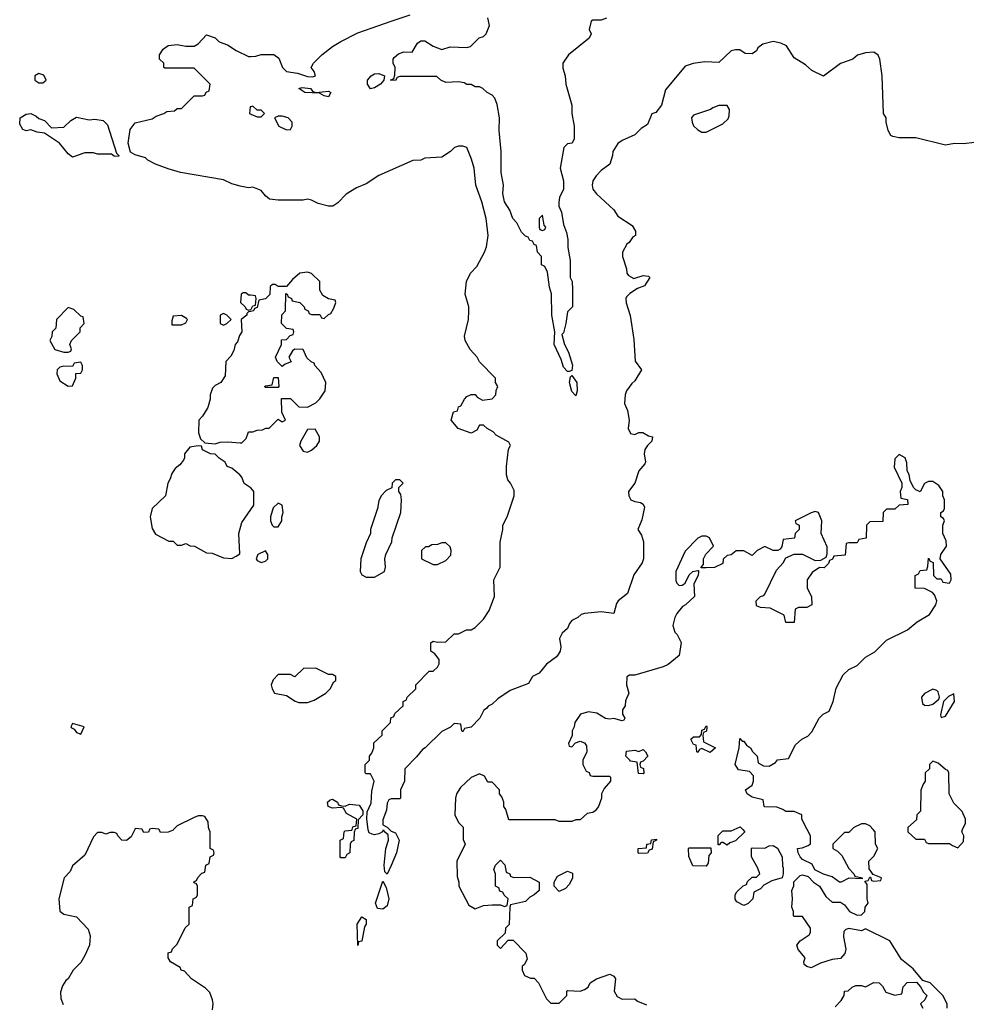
# Model space of a CAD drawing. Header units: inches. Extents: x 2348341 to 2479810, y 460419 to 613669.
# Tile 675 of 721: x 2458899 to 2463410, y 559168 to 563857. Entities that reach past the tile are written whole.
import ezdxf

# ---------------------------------------------------------------- set-up
doc = ezdxf.new("R2010")
doc.units = ezdxf.units.IN
doc.header["$MEASUREMENT"] = 0
for name, color, linetype in [('C4555', 7, 'Continuous'), ('C4556', 7, 'Continuous'), ('C4565', 7, 'Continuous'), ('C4566', 7, 'Continuous')]:
    doc.layers.add(name, color=color, linetype=linetype)

msp = doc.modelspace()

# ---------------------------------------------------------------- linework, layer by layer
at = {"layer": 'C4555', "color": 2, "elevation": 42}
for points in [[(2459447, 560000), (2459430, 559966), (2459408.4, 559948.4), (2459386, 559950), (2459366, 559970), (2459362, 559982), (2459350, 559986), (2459330, 559986), (2459310, 559978), (2459290, 559986), (2459270, 559986), (2459250, 559966), (2459210, 559878), (2459150, 559828), (2459138.8, 559801.2), (2459111, 559770), (2459085.5, 559670), (2459091, 559611), (2459110, 559598), (2459170, 559584.7), (2459225.4, 559525.4), (2459234.8, 559494.8), (2459231.7, 559450), (2459210, 559400.9), (2459190, 559367), (2459153.4, 559330), (2459130.6, 559290), (2459118.8, 559281.2), (2459103.5, 559256.5), (2459093.4, 559226.6), (2459095.5, 559195.5), (2459106.8, 559166.8)], [(2459517.3, 560000), (2459512.7, 559987.3), (2459490, 559986), (2459483, 560000)], [(2459632, 560000), (2459630, 559998), (2459607.3, 559987.3), (2459570, 559986), (2459563, 560000)], [(2459818, 559142), (2459821.2, 559170), (2459818, 559190), (2459804.6, 559224.6), (2459784.6, 559244.6), (2459717.2, 559290), (2459685.2, 559325.2), (2459669, 559330), (2459663.1, 559343.1), (2459618, 559370), (2459606, 559390), (2459607.3, 559412.7), (2459622, 559418), (2459627.3, 559432.7), (2459650, 559454), (2459687.3, 559532.7), (2459706, 559550), (2459706, 559630), (2459722, 559638), (2459726, 559670), (2459742, 559678), (2459746, 559690), (2459746, 559730), (2459742, 559742), (2459730, 559746), (2459728.4, 559751.6), (2459742, 559758), (2459747.3, 559772.7), (2459767.3, 559792.7), (2459782, 559798), (2459786, 559830), (2459802, 559838), (2459806, 559870), (2459822, 559878), (2459826, 559890), (2459822, 559902), (2459806, 559910), (2459806, 559990), (2459802, 560000)]]:
    msp.add_lwpolyline(points, dxfattribs=at)
at = {"layer": 'C4556', "color": 2}
for points, elevation in [([(2460000, 563058.3), (2459990, 563057.2), (2459950, 563064), (2459910, 563076), (2459870, 563095.1), (2459666, 563130), (2459606.3, 563146.3), (2459546, 563170), (2459510, 563188), (2459499, 563199), (2459450, 563213.2), (2459426.3, 563226.3), (2459416.2, 563270), (2459425.4, 563334.6), (2459450, 563366), (2459530, 563384.7), (2459550, 563398), (2459586, 563410), (2459600.4, 563419.6), (2459636.4, 563423.6), (2459650, 563434), (2459670, 563434), (2459730, 563494), (2459770, 563494), (2459782, 563498), (2459787.3, 563512.7), (2459802, 563518), (2459806, 563550), (2459730, 563626), (2459590, 563626), (2459586, 563630), (2459586, 563650), (2459566, 563670), (2459566, 563690), (2459583.1, 563716.9), (2459606, 563734), (2459650, 563738.8), (2459690, 563731.3), (2459730, 563732), (2459750, 563742), (2459790, 563784.7), (2459830, 563771), (2459850, 563751.3), (2459890, 563738), (2459931.1, 563711.1), (2459990, 563682), (2460000, 563682.5)], 38), ([(2460000, 563442.7), (2459998, 563442), (2459994, 563410), (2460000, 563407.3)], 38), ([(2460000, 562544.8), (2459990, 562546), (2459976.4, 562556.4), (2459963.6, 562556.4), (2459954, 562550), (2459952, 562510), (2459974, 562490), (2459978, 562478), (2459990, 562474), (2460000, 562477.3)], 42), ([(2460000, 562467.7), (2459990, 562466), (2459982, 562458), (2459982, 562450), (2459954, 562430), (2459958, 562370), (2459946.8, 562353.2), (2459937.3, 562322.7), (2459926, 562310), (2459918.8, 562281.2), (2459905.4, 562254.6), (2459882, 562230), (2459878.8, 562161.2), (2459858, 562130), (2459830, 562115.3), (2459818, 562102), (2459806, 562070), (2459806, 562050), (2459796, 562010), (2459770.9, 561969.1), (2459752, 561950), (2459751.3, 561890), (2459761, 561861), (2459782, 561842), (2459830, 561838), (2459854.6, 561845.4), (2459890, 561846.8), (2459950, 561842), (2459958, 561842), (2459978, 561862), (2459990, 561894), (2460000, 561894)], 42), ([(2460000, 561627.7), (2459998, 561630), (2459968.9, 561648.9), (2459958, 561678), (2459948, 561690), (2459910, 561722), (2459888, 561730), (2459878, 561750), (2459850, 561768.7), (2459830, 561788.7), (2459808.9, 561788.9), (2459770, 561808), (2459766, 561826), (2459750, 561828), (2459710, 561822), (2459684.7, 561790), (2459684.7, 561770), (2459679.8, 561760.2), (2459662, 561738), (2459639.8, 561720.2), (2459623.5, 561696.5), (2459616, 561670), (2459604.7, 561650), (2459594, 561590), (2459530.8, 561530), (2459521, 561490), (2459530, 561434), (2459546.8, 561406.8), (2459610, 561374), (2459630, 561374), (2459650, 561354), (2459670, 561354), (2459690, 561362), (2459711, 561351), (2459732, 561350), (2459790, 561318), (2459816.9, 561316.9), (2459870, 561294.8), (2459910, 561291.3), (2459930, 561302), (2459947.3, 561312.7), (2459944, 561410), (2459958, 561462), (2460000, 561523.9)], 42), ([(2459802, 560000), (2459798, 560010), (2459796.4, 560036.4), (2459782, 560062), (2459770, 560066), (2459750, 560066), (2459730, 560058), (2459650, 560018), (2459632, 560000)], 42), ([(2459483, 560000), (2459482, 560002), (2459450, 560006), (2459447, 560000)], 42), ([(2459563, 560000), (2459562, 560002), (2459530, 560006), (2459518, 560002), (2459517.3, 560000)], 42)]:
    msp.add_lwpolyline(points, dxfattribs=dict(at, elevation=elevation))
for points, elevation in [([(2458990, 563601.2), (2458971.3, 563590), (2458971, 563570), (2458990, 563557.3), (2459010, 563557.3), (2459025.2, 563570), (2459013.6, 563593.6)], 42), ([(2459050, 563342), (2459110, 563344.7), (2459142.5, 563377.5), (2459170, 563392.7), (2459230, 563380.5), (2459256.6, 563383.4), (2459296.7, 563376.7), (2459316.7, 563356.7), (2459361, 563221), (2459372, 563210), (2459370, 563206), (2459350, 563208), (2459336.5, 563216.5), (2459270, 563217.2), (2459250, 563224), (2459210, 563224), (2459150, 563202), (2459130, 563218), (2459088.7, 563270), (2459016.5, 563316.5), (2458982, 563322), (2458952.9, 563332.9), (2458930, 563328), (2458914, 563334), (2458899, 563359), (2458901.2, 563390), (2458930, 563408), (2458952, 563410), (2458978, 563398), (2458990, 563386), (2459017.3, 563377.3)], 38), ([(2459130, 562486), (2459074, 562430), (2459071.6, 562388.4), (2459054, 562370), (2459051.6, 562348.4), (2459042, 562330), (2459066.4, 562286.4), (2459110, 562274), (2459130, 562274), (2459142, 562278), (2459146, 562290), (2459138, 562310), (2459146, 562330), (2459188, 562370), (2459188, 562390), (2459206, 562410), (2459202, 562442), (2459190, 562446), (2459156.4, 562476.4)], 42), ([(2459670, 562448), (2459630, 562446), (2459623.6, 562423.6), (2459624.7, 562404.7), (2459670, 562404.7), (2459690, 562414), (2459698, 562430), (2459694.6, 562434.6)], 42), ([(2459870, 562458), (2459854, 562450), (2459854, 562410), (2459870, 562402), (2459886, 562410), (2459906, 562430), (2459886, 562450)], 42), ([(2459190, 562226), (2459158, 562222), (2459150, 562206), (2459110, 562208), (2459090, 562202), (2459078, 562190), (2459076, 562170), (2459090, 562138), (2459130, 562112), (2459150, 562114), (2459166, 562150), (2459167.3, 562172.7), (2459190, 562174), (2459198, 562190), (2459198, 562210)], 42), ([(2459150, 560506), (2459142, 560490), (2459145.4, 560485.4), (2459158, 560478), (2459170, 560462), (2459190, 560454), (2459206, 560490)], 42)]:
    msp.add_lwpolyline(points, close=True, dxfattribs=dict(at, elevation=elevation))
at = {"layer": 'C4565', "color": 2}
for points, elevation in [([(2460497.3, 560000), (2460492.7, 559987.3), (2460491.1, 559948.9), (2460478, 559942), (2460474, 559930), (2460472, 559890), (2460458, 559882), (2460450, 559866), (2460430, 559866), (2460426, 559870), (2460426, 559950), (2460442, 559958), (2460446, 559990), (2460450, 559994), (2460482, 559998), (2460482.7, 560000)], 38), ([(2460662, 560000), (2460670, 559992), (2460690, 559984.7), (2460707.7, 559950), (2460695.3, 559890), (2460670, 559829), (2460650, 559788), (2460639, 559799), (2460636.2, 559830), (2460644.4, 559910), (2460656.2, 559950), (2460655.3, 559975.3), (2460638, 559990), (2460636.4, 559996.4), (2460630, 559998), (2460627.3, 559990), (2460610, 559979.6), (2460590, 559975.1), (2460578, 559978), (2460565.1, 559985.1), (2460559.5, 559999.5), (2460559.4, 560000)], 38), ([(2461011.8, 560000), (2461012.7, 559952.7), (2461022, 559930), (2460982, 559850), (2460983.6, 559776.4), (2460992, 559750), (2460992, 559730), (2461039.6, 559639.6), (2461070, 559622), (2461110, 559638), (2461150, 559642), (2461190, 559642), (2461210, 559634), (2461222, 559638), (2461226, 559670), (2461207.3, 559687.3), (2461202, 559702), (2461187.3, 559707.3), (2461182, 559722), (2461166, 559730), (2461166, 559790), (2461158, 559810), (2461166, 559830), (2461190, 559854), (2461211.6, 559831.6), (2461218, 559798), (2461234, 559790), (2461238, 559778), (2461252.7, 559772.7), (2461330, 559774), (2461374, 559750), (2461374, 559710), (2461351.1, 559688.9), (2461330, 559678), (2461310, 559658), (2461238, 559642), (2461234, 559630), (2461231.6, 559548.4), (2461214, 559530), (2461212.7, 559507.3), (2461174, 559470), (2461174, 559450), (2461190, 559434), (2461227.3, 559472.7), (2461250, 559474), (2461311, 559411), (2461316.9, 559383.1), (2461303.6, 559356.4), (2461294, 559350), (2461294, 559330), (2461305.4, 559305.4), (2461332.7, 559292.7), (2461350, 559292), (2461372, 559270), (2461410, 559194), (2461430, 559174), (2461470, 559174), (2461506, 559210), (2461506, 559230), (2461510, 559234), (2461570, 559231.3), (2461590, 559238), (2461608, 559250), (2461618, 559270), (2461648, 559290), (2461710.9, 559310.9), (2461730, 559302), (2461738, 559290), (2461732, 559230), (2461745.4, 559205.4), (2461770, 559192), (2461830, 559194), (2461843.6, 559183.6), (2461885.4, 559165.4)], 42), ([(2462344.6, 560000), (2462354, 559990), (2462310, 559946), (2462283.6, 559936.4), (2462270, 559926), (2462250, 559938), (2462242, 559938), (2462232.7, 559927.3), (2462227.3, 559927.3), (2462227.3, 559972.7), (2462250, 559994), (2462290, 559994), (2462303.7, 560000)], 42), ([(2463318, 559150), (2463319, 559170), (2463298, 559210), (2463238, 559270), (2463202, 559282), (2463156.5, 559336.5), (2463100.9, 559380.9), (2463046, 559470), (2462930, 559528), (2462910, 559518), (2462850, 559529), (2462836, 559524), (2462826, 559514), (2462824.7, 559490), (2462836, 559430), (2462830.8, 559409.2), (2462810, 559386), (2462770, 559382), (2462715.3, 559364.7), (2462670, 559342), (2462650, 559348), (2462638, 559358), (2462635.3, 559370), (2462642, 559390), (2462609, 559429), (2462602, 559450), (2462618, 559470), (2462660.4, 559499.6), (2462668, 559510), (2462668, 559530), (2462630, 559586), (2462590, 559586), (2462586, 559590), (2462586, 559610), (2462578, 559630), (2462582, 559670), (2462578, 559710), (2462587.3, 559732.7), (2462588.7, 559751.3), (2462618, 559782), (2462630, 559784.7), (2462656, 559776), (2462682, 559750), (2462711.1, 559731.1), (2462741, 559681), (2462770, 559654), (2462810, 559654), (2462830, 559642), (2462854, 559610), (2462890, 559592), (2462910, 559594), (2462926, 559610), (2462928, 559630), (2462942, 559650), (2462938, 559670), (2462938, 559738), (2462926, 559754), (2462942, 559758), (2462950, 559774), (2462954, 559774), (2462958, 559758), (2462970, 559754), (2463002, 559758), (2463006, 559770), (2462966, 559786), (2462947.3, 559812.7), (2462946, 559850), (2462970, 559874), (2462988, 559910), (2462978, 559930), (2462975.3, 559990), (2462966.3, 560000)], 42), ([(2462864, 560000), (2462850, 559986), (2462830, 559986), (2462774, 559930), (2462774, 559910), (2462796.9, 559896.9), (2462816.9, 559876.9), (2462850, 559814), (2462874, 559790), (2462878, 559778), (2462914, 559770), (2462914, 559766), (2462850, 559768), (2462814, 559750), (2462806, 559750), (2462770, 559775.3), (2462730, 559788), (2462688.7, 559808.7), (2462675.3, 559835.3), (2462630, 559858), (2462618, 559870), (2462608, 559890), (2462606, 559910), (2462627.3, 559912.7), (2462656.4, 559923.6), (2462667.3, 559932.7), (2462668, 559970), (2462652.2, 560000)], 42), ([(2463132, 560000), (2463132, 559990), (2463170, 559954), (2463210, 559954), (2463218, 559938), (2463230, 559934), (2463330, 559934), (2463343.6, 559923.6), (2463370, 559914), (2463396.4, 559943.6), (2463398, 559970), (2463388, 559990), (2463392.5, 560000)], 42), ([(2462784.7, 559155.3), (2462813.6, 559186.4), (2462828, 559210), (2462828.9, 559231.1), (2462847.3, 559232.7), (2462866, 559250), (2462883.1, 559256.9), (2462910, 559258), (2462930, 559252), (2462970, 559272), (2462994, 559270), (2463010, 559254), (2463026.4, 559226.4), (2463070, 559212), (2463102, 559218), (2463108.4, 559251.6), (2463128.4, 559271.6), (2463172.7, 559272.7), (2463192, 559252), (2463205.4, 559225.4), (2463222, 559210), (2463212, 559190), (2463192, 559170), (2463202, 559150)], 42)]:
    msp.add_lwpolyline(points, dxfattribs=dict(at, elevation=elevation))
for points, elevation in [([(2461850, 559886), (2461846, 559890), (2461846, 559910), (2461886, 559914), (2461888, 559930), (2461906, 559934), (2461910, 559952), (2461934, 559954), (2461934, 559950), (2461918, 559942), (2461912.7, 559907.3), (2461898, 559902), (2461890, 559888)], 42), ([(2462170, 559826), (2462107.3, 559827.3), (2462087.3, 559872.7), (2462086, 559910), (2462090, 559914), (2462192.7, 559912.7), (2462194, 559890), (2462183.6, 559876.4), (2462179.6, 559840.4)], 42), ([(2462350, 559638), (2462316.4, 559656.4), (2462308.4, 559668.4), (2462308, 559690), (2462316.4, 559703.6), (2462347.3, 559732.7), (2462362, 559738), (2462367.3, 559752.7), (2462390, 559774), (2462410, 559774), (2462426, 559790), (2462416.4, 559816.4), (2462386, 559870), (2462386, 559910), (2462390, 559914), (2462450, 559911.3), (2462470, 559922), (2462490, 559924.7), (2462510.9, 559910.9), (2462532, 559870), (2462534, 559826), (2462538, 559818), (2462538, 559790), (2462532, 559770), (2462483.6, 559756.4), (2462444.7, 559735.3), (2462430, 559718), (2462398, 559702), (2462392, 559670), (2462370, 559648)], 42), ([(2461470, 559706), (2461446, 559730), (2461446, 559750), (2461462, 559778), (2461510, 559802), (2461532.7, 559792.7), (2461534, 559770), (2461519.8, 559740.2), (2461499.8, 559720.2)], 42), ([(2460630, 559621.3), (2460604.8, 559624.8), (2460595.1, 559650), (2460630, 559754), (2460644.9, 559724.9), (2460658.7, 559670), (2460650, 559637.2)], 38), ([(2460510, 559448), (2460507.3, 559550), (2460530, 559584.7), (2460550, 559572), (2460550.7, 559550), (2460542.4, 559537.6), (2460530, 559468), (2460514, 559466)], 38)]:
    msp.add_lwpolyline(points, close=True, dxfattribs=dict(at, elevation=elevation))
at = {"layer": 'C4566', "color": 2}
for points, elevation in [([(2460000, 563682.5), (2460023.6, 563683.6), (2460050, 563691.3), (2460110, 563691.3), (2460133.7, 563673.7), (2460151.3, 563630), (2460170, 563611.3), (2460222.5, 563602.5), (2460270, 563587), (2460294.2, 563585.8), (2460308, 563590), (2460302, 563610), (2460288.7, 563630), (2460299, 563650), (2460339, 563690), (2460389, 563730), (2460430, 563754), (2460510, 563794), (2460670, 563850.7), (2460760.1, 563879.9)], 38), ([(2461696, 563864), (2461670, 563855.3), (2461630, 563855.3), (2461622, 563850), (2461612, 563810), (2461622, 563790), (2461612, 563770), (2461514.8, 563690), (2461487.3, 563650), (2461487.1, 563627.1), (2461498, 563590), (2461501, 563550), (2461530.9, 563450.9), (2461530.9, 563410.9), (2461542, 563350), (2461542, 563290), (2461531.1, 563268.9), (2461510, 563266), (2461492, 563248), (2461474, 563150), (2461490.7, 563090), (2461490.8, 563050), (2461471, 563010), (2461468.5, 562988.5), (2461468.5, 562968.5), (2461480.5, 562940.5), (2461490, 562882), (2461504.5, 562844.5), (2461511.3, 562810), (2461511.6, 562771.6), (2461522, 562710), (2461522, 562630), (2461531.1, 562611.1), (2461534, 562570), (2461534, 562490), (2461510, 562466), (2461501.6, 562410), (2461490, 562366), (2461482, 562358), (2461495.5, 562310), (2461514.2, 562274.2), (2461532.7, 562212.7), (2461530, 562186), (2461518, 562182), (2461510, 562182), (2461490, 562202), (2461479.6, 562239.6), (2461446, 562310), (2461449.4, 562370), (2461435.6, 562450), (2461432.5, 562552.5), (2461423.1, 562583.1), (2461414.6, 562654.6), (2461402, 562682), (2461386, 562690), (2461386, 562730), (2461366, 562750), (2461362, 562782), (2461350, 562786), (2461342, 562802), (2461330, 562806), (2461322, 562822), (2461310, 562826), (2461290, 562846), (2461268, 562890), (2461248.7, 562910), (2461235.3, 562950), (2461209.2, 562990), (2461201.2, 563030), (2461205.2, 563070), (2461194, 563130), (2461194, 563230), (2461184, 563330), (2461185.2, 563390), (2461173.6, 563453.6), (2461163.1, 563483.1), (2461150, 563498), (2461126, 563510), (2461106, 563530), (2461090, 563538), (2461070, 563538), (2461050, 563548), (2461030, 563548), (2461016.4, 563556.4), (2460990, 563562), (2460930, 563558), (2460906, 563570), (2460887.3, 563587.3), (2460710, 563586), (2460698, 563582), (2460690, 563568), (2460666, 563570), (2460682, 563578), (2460687.3, 563592.7), (2460688.7, 563630), (2460679, 563650), (2460679, 563670), (2460683.2, 563676.8), (2460704.5, 563695.5), (2460730, 563704), (2460770, 563702.8), (2460794.8, 563745.2), (2460810, 563757.3), (2460830, 563757.3), (2460870, 563730.7), (2460910, 563716), (2460950, 563727.3), (2461030, 563725.5), (2461048, 563730), (2461089.1, 563770.9), (2461110, 563778), (2461122, 563790), (2461137.2, 563830), (2461130, 563866)], 34), ([(2463450, 563273.2), (2463394.2, 563265.8), (2463353, 563267), (2463310, 563259.3), (2463170, 563294), (2463090, 563295.3), (2463060.4, 563300.4), (2463050, 563306), (2463038, 563330), (2463028, 563370), (2463028, 563390), (2463015.3, 563410), (2463008.7, 563590), (2462997.2, 563670), (2462990, 563688), (2462970, 563702), (2462930, 563699), (2462891.1, 563688.9), (2462870, 563668.7), (2462811.1, 563648.9), (2462730, 563589), (2462674.6, 563614.6), (2462643.1, 563643.1), (2462590, 563675.3), (2462552.9, 563732.9), (2462526.2, 563746.2), (2462490, 563753.5), (2462439.9, 563740.1), (2462417.3, 563722.7), (2462410, 563708.7), (2462390, 563695.3), (2462356.4, 563696.4), (2462330, 563714), (2462310, 563713.2), (2462290, 563709.2), (2462230, 563654), (2462163.5, 563656.5), (2462108.4, 563648.4), (2462070, 563635.3), (2461976.9, 563523.1), (2461958, 563450), (2461930, 563415.3), (2461911.6, 563408.4), (2461890, 563358), (2461860.7, 563339.3), (2461830, 563309), (2461770, 563282), (2461750, 563268), (2461726, 563230), (2461724.7, 563210), (2461711.3, 563170), (2461670, 563139), (2461645.8, 563114.2), (2461630.8, 563090), (2461627.3, 563070), (2461630.8, 563050), (2461647.9, 563027.9), (2461731.1, 562951.1), (2461750, 562922), (2461816.9, 562876.9), (2461834, 562850), (2461834, 562830), (2461819.6, 562820.4), (2461803.6, 562796.4), (2461791.6, 562788.4), (2461772, 562750), (2461772, 562730), (2461791.1, 562671.1), (2461792, 562650), (2461799.6, 562639.6), (2461825.4, 562625.4), (2461870, 562638.8), (2461895.3, 562635.3), (2461902, 562630), (2461876, 562590), (2461842.8, 562577.2), (2461806.4, 562553.6), (2461790, 562538), (2461787.7, 562530), (2461788.3, 562508.3), (2461807.9, 562447.9), (2461826.4, 562333.6), (2461831.3, 562231.3), (2461862, 562190), (2461830, 562138), (2461815.3, 562124.7), (2461791.3, 562090), (2461784.7, 562070), (2461781, 562030), (2461795.5, 561995.5), (2461804, 561950), (2461798, 561910), (2461810, 561886), (2461830, 561882), (2461850, 561892), (2461868.4, 561891.6), (2461895.3, 561875.3), (2461914, 561870), (2461912, 561850), (2461890.6, 561829.4), (2461878.8, 561810), (2461874.8, 561790), (2461881, 561750), (2461878, 561742), (2461850, 561708), (2461831, 561650), (2461800.7, 561610), (2461802, 561590), (2461810.6, 561570.6), (2461830, 561562), (2461858, 561558), (2461870.6, 561550.6), (2461876.3, 561536.3), (2461864.5, 561475.5), (2461844.7, 561430), (2461862.8, 561402.8), (2461870.9, 561370.9), (2461871, 561290), (2461864.7, 561270), (2461825.8, 561214.2), (2461795.5, 561124.5), (2461751.3, 561090), (2461743.5, 561076.5), (2461730.7, 561029.3), (2461670, 561037.2), (2461590.5, 561029.5), (2461574.8, 561025.2), (2461558, 561010), (2461530, 560995.3), (2461518.8, 560981.2), (2461510, 560958), (2461484.5, 560935.5), (2461470.8, 560910), (2461477.3, 560870), (2461474.8, 560850), (2461465.8, 560834.2), (2461457.1, 560822.9), (2461410, 560788.7), (2461374.4, 560745.6), (2461342, 560730), (2461323.6, 560696.4), (2461236.9, 560663.1), (2461176.9, 560623.1), (2461150, 560598), (2461131.3, 560588.7), (2461123.6, 560576.4), (2461111.6, 560568.4), (2461092, 560530), (2461050, 560488), (2461018, 560482), (2461010, 560466), (2461006, 560470), (2461002, 560502), (2460970, 560506), (2460952.7, 560487.3), (2460910, 560468), (2460832, 560390), (2460818, 560382), (2460790, 560346), (2460734, 560290), (2460732, 560230), (2460714, 560190), (2460714, 560150), (2460710, 560146), (2460670, 560146), (2460658, 560142), (2460650, 560126), (2460647.1, 560092.9), (2460630, 560046), (2460630, 560022), (2460650, 560012), (2460662, 560000)], 38), ([(2460000, 563407.3), (2460030, 563394), (2460050, 563394), (2460066, 563410), (2460050, 563426), (2460030, 563426), (2460010, 563446), (2460000, 563442.7)], 38), ([(2460559.4, 560000), (2460552.7, 560050), (2460554.6, 560085.4), (2460573.8, 560126.2), (2460576.6, 560183.4), (2460588, 560230), (2460570, 560266), (2460550, 560266), (2460546, 560270), (2460546, 560310), (2460566, 560330), (2460566, 560350), (2460576.4, 560363.6), (2460586, 560390), (2460587.3, 560412.7), (2460626, 560450), (2460626, 560470), (2460666, 560510), (2460667.3, 560532.7), (2460682, 560538), (2460687.3, 560552.7), (2460726, 560590), (2460726, 560610), (2460742, 560618), (2460746, 560630), (2460786, 560670), (2460786, 560690), (2460850, 560754), (2460870, 560754), (2460890, 560774), (2460898, 560790), (2460898, 560810), (2460877.2, 560837.2), (2460858, 560850), (2460858, 560890), (2460870, 560898), (2460890, 560892), (2460930, 560894), (2460970, 560932), (2460990, 560932), (2461028.4, 560951.6), (2461050, 560952), (2461070, 560962), (2461110, 561002), (2461136.5, 561043.5), (2461162, 561110), (2461158, 561190), (2461188, 561250), (2461188.9, 561368.9), (2461202, 561430), (2461202, 561450), (2461222, 561490), (2461255.3, 561590), (2461254.6, 561614.6), (2461238, 561650), (2461225.6, 561665.6), (2461219, 561690), (2461219, 561730), (2461228.7, 561811.3), (2461238, 561830), (2461230, 561846), (2461170, 561878), (2461154.6, 561894.6), (2461126, 561910), (2461110, 561926), (2461090, 561926), (2461076.9, 561903.1), (2461050, 561888.7), (2460988, 561910), (2460955.3, 561950), (2460966, 561990), (2460986, 561994), (2460990, 562014), (2461002, 562018), (2461018, 562050), (2461030, 562062), (2461050, 562072), (2461070, 562072), (2461079.6, 562059.6), (2461104.7, 562044.7), (2461150, 562052), (2461168, 562070), (2461168.9, 562091.1), (2461178, 562110), (2461166, 562130), (2461166, 562150), (2461090, 562228), (2461079, 562250), (2461046.3, 562286.3), (2461022, 562330), (2461019, 562350), (2461037.2, 562430), (2461039, 562470), (2461039, 562490), (2461022, 562550), (2461028.9, 562611.1), (2461048, 562650), (2461078, 562682), (2461114, 562750), (2461123.7, 562776.3), (2461132, 562830), (2461122, 562910), (2461102, 562990), (2461073.2, 563070), (2461064, 563150), (2461052.5, 563192.5), (2461030, 563248), (2461010, 563255.3), (2460990, 563255.3), (2460971.1, 563248.9), (2460952, 563230), (2460910, 563202), (2460830, 563198), (2460810, 563188), (2460772.7, 563187.3), (2460610, 563115.3), (2460550, 563075.3), (2460503.5, 563056.5), (2460454.4, 563025.6), (2460414.4, 562985.6), (2460390.9, 562969.1), (2460371.1, 562968.9), (2460321.2, 562981.2), (2460290, 562998), (2460270, 563002), (2460250, 562998), (2460130, 562998), (2460090, 563002), (2460070, 563018), (2460050, 563044), (2460010, 563059.3), (2460000, 563058.3)], 38), ([(2460000, 561894), (2460010, 561894), (2460030, 561902), (2460056.4, 561903.6), (2460072.7, 561912.7), (2460087.3, 561912.7), (2460130, 561954), (2460150, 561942), (2460166, 561950), (2460148, 561988), (2460147.3, 562052.7), (2460190, 562054), (2460230, 562014), (2460270, 562012), (2460310, 562032), (2460330, 562052), (2460355.3, 562090), (2460358, 562130), (2460336.4, 562176.4), (2460306, 562210), (2460302, 562222), (2460287.3, 562227.3), (2460267.3, 562247.3), (2460250, 562286), (2460210, 562288), (2460199.6, 562280.4), (2460182, 562250), (2460192.7, 562227.3), (2460163.6, 562216.4), (2460150, 562206), (2460126, 562230), (2460118, 562250), (2460146, 562310), (2460147.3, 562332.7), (2460170, 562334), (2460187.3, 562352.7), (2460202, 562358), (2460206, 562370), (2460202, 562382), (2460170, 562386), (2460146, 562410), (2460148.4, 562451.6), (2460166, 562470), (2460167.3, 562552.7), (2460174, 562550), (2460178, 562538), (2460194, 562530), (2460198, 562518), (2460234, 562510), (2460254, 562490), (2460258, 562478), (2460274, 562470), (2460278, 562458), (2460290, 562454), (2460330, 562454), (2460338, 562438), (2460350, 562434), (2460370, 562454), (2460382, 562458), (2460396.4, 562483.6), (2460406, 562510), (2460402, 562522), (2460370, 562528), (2460343.1, 562543.1), (2460328.7, 562568.7), (2460328.7, 562610), (2460288.9, 562648.9), (2460270, 562655.3), (2460234, 562650), (2460199.6, 562620.4), (2460170, 562586), (2460130, 562586), (2460116.4, 562596.4), (2460103.6, 562596.4), (2460092.7, 562587.3), (2460091.3, 562548.7), (2460070, 562528), (2460038, 562522), (2460030, 562486), (2460018, 562482), (2460014, 562470), (2460000, 562467.7)], 42), ([(2460000, 562477.3), (2460002, 562478), (2460010, 562494), (2460022, 562498), (2460026, 562530), (2460022, 562542), (2460000, 562544.8)], 42), ([(2462652.2, 560000), (2462626, 560050), (2462626, 560070), (2462590, 560086), (2462550, 560086), (2462536.4, 560096.4), (2462507.3, 560107.3), (2462450, 560108), (2462446, 560110), (2462442, 560142), (2462390, 560155.3), (2462366, 560170), (2462358, 560190), (2462388.9, 560211.1), (2462395.3, 560230), (2462396.4, 560256.4), (2462376.4, 560276.4), (2462324, 560284), (2462308.7, 560310), (2462328, 560390), (2462330, 560434), (2462342, 560422), (2462350, 560422), (2462362.8, 560402.8), (2462382, 560390), (2462391.6, 560371.6), (2462414, 560350), (2462418, 560318), (2462443.6, 560303.6), (2462470, 560302), (2462500.4, 560319.6), (2462510, 560332), (2462562, 560338), (2462596.4, 560403.6), (2462626, 560430), (2462654.6, 560445.4), (2462674.6, 560465.4), (2462708, 560530), (2462728, 560550), (2462756, 560564), (2462775.3, 560610), (2462790, 560674), (2462823.1, 560736.9), (2462850, 560762), (2462890, 560782), (2462930, 560822), (2462973.6, 560846.4), (2463030, 560902), (2463130, 560952), (2463175.3, 560990), (2463234.8, 561025.2), (2463265.2, 561070), (2463269, 561090), (2463258, 561118), (2463248.9, 561128.9), (2463210, 561148), (2463166, 561150), (2463166, 561210), (2463182, 561218), (2463190, 561234), (2463222, 561238), (2463227.3, 561252.7), (2463230, 561292), (2463238, 561278), (2463252, 561272), (2463254, 561210), (2463270, 561194), (2463290, 561194), (2463298, 561178), (2463330, 561174), (2463338, 561190), (2463336.4, 561216.4), (2463286, 561290), (2463288, 561310), (2463315.3, 561350), (2463314.6, 561374.6), (2463298, 561410), (2463298, 561450), (2463306, 561470), (2463302, 561482), (2463288, 561490), (2463288, 561510), (2463302, 561518), (2463306, 561530), (2463306, 561570), (2463298, 561590), (2463298, 561610), (2463279, 561639), (2463250, 561658), (2463230, 561658), (2463211.3, 561648.7), (2463190, 561608), (2463170, 561618), (2463158, 561630), (2463143.1, 561663.1), (2463138, 561690), (2463128, 561710), (2463127.3, 561747.3), (2463118, 561770), (2463090, 561786), (2463070, 561766), (2463065.4, 561725.4), (2463102, 561650), (2463102, 561630), (2463094, 561610), (2463098, 561578), (2463130, 561572), (2463131.6, 561548.4), (2463090, 561546), (2463070, 561526), (2463030, 561526), (2463014, 561510), (2463012.7, 561467.3), (2462950, 561466), (2462934, 561450), (2462932.7, 561387.3), (2462898, 561382), (2462890, 561366), (2462850, 561366), (2462838, 561362), (2462832.7, 561307.3), (2462778, 561302), (2462772.7, 561287.3), (2462758, 561282), (2462752.7, 561267.3), (2462732.7, 561247.3), (2462710, 561248), (2462675.3, 561224.7), (2462652, 561190), (2462652, 561150), (2462672, 561110), (2462674, 561070), (2462650, 561058), (2462610, 561058), (2462594, 561050), (2462590, 560986), (2462550, 560986), (2462542, 561022), (2462474.6, 561054.6), (2462430, 561058), (2462410, 561066), (2462408.7, 561090), (2462428.7, 561110), (2462444.7, 561115.3), (2462450, 561122), (2462504.7, 561235.3), (2462538, 561270), (2462550, 561294), (2462590, 561312), (2462630, 561312), (2462690, 561282), (2462716.4, 561283.6), (2462742, 561298), (2462747.3, 561312.7), (2462747.3, 561347.3), (2462718, 561410), (2462722, 561470), (2462706, 561510), (2462690, 561515.3), (2462670, 561508.7), (2462594, 561470), (2462598, 561458), (2462614, 561450), (2462614, 561430), (2462594, 561410), (2462591.6, 561388.4), (2462538, 561382), (2462531.6, 561348.4), (2462523.6, 561336.4), (2462511.3, 561328.7), (2462488.9, 561328.9), (2462450, 561348), (2462414, 561330), (2462390, 561306), (2462350, 561328), (2462312.7, 561327.3), (2462290, 561308), (2462270, 561306), (2462252, 561288), (2462250, 561268), (2462210, 561248), (2462170, 561246), (2462146, 561246), (2462146, 561250), (2462158, 561262), (2462158, 561290), (2462168.4, 561311.6), (2462206, 561350), (2462186, 561390), (2462170, 561398), (2462150, 561398), (2462130, 561388), (2462070, 561326), (2462026, 561230), (2462026, 561186), (2462030, 561174), (2462042, 561162), (2462056.4, 561163.6), (2462070, 561174), (2462090, 561214), (2462106, 561230), (2462130, 561234), (2462134, 561234), (2462134, 561230), (2462132, 561210), (2462112, 561170), (2462114, 561110), (2462072, 561070), (2462058, 561062), (2462031.3, 561030), (2462021, 561010), (2462011.6, 560971.6), (2462021, 560941), (2462032, 560930), (2462051.1, 560891.1), (2462042, 560830), (2461990, 560786), (2461965.4, 560774.6), (2461830, 560735.3), (2461804.7, 560735.3), (2461792, 560728), (2461791.3, 560690), (2461802, 560650), (2461786, 560614), (2461784.7, 560590), (2461772, 560570), (2461772, 560550), (2461782, 560530), (2461778, 560522), (2461770, 560518), (2461730, 560529), (2461710, 560526), (2461690, 560529.3), (2461650, 560554), (2461610, 560561.2), (2461572, 560550), (2461544.7, 560510), (2461542, 560490), (2461532, 560470), (2461532, 560448), (2461514, 560410), (2461518, 560398), (2461530, 560394), (2461547.3, 560412.7), (2461570, 560422), (2461590, 560414), (2461599.6, 560399.6), (2461602, 560370), (2461582, 560330), (2461582, 560310), (2461598, 560278), (2461612, 560272), (2461618, 560258), (2461630, 560254), (2461710, 560254), (2461714, 560250), (2461714, 560230), (2461683.6, 560196.4), (2461672, 560170), (2461671.3, 560150), (2461658, 560110), (2461642, 560090), (2461630, 560082), (2461603.6, 560076.4), (2461570, 560046), (2461550, 560046), (2461530, 560038), (2461470, 560038), (2461450, 560046), (2461230, 560046), (2461216.4, 560096.4), (2461206, 560110), (2461206, 560130), (2461196.4, 560156.4), (2461186, 560170), (2461186, 560190), (2461150, 560226), (2461130, 560226), (2461114.6, 560254.6), (2461090, 560266), (2461050, 560248), (2460999.8, 560200.2), (2460981, 560170), (2460976, 560150), (2460972, 560070), (2460990, 560034), (2461011.6, 560011.6), (2461011.8, 560000)], 42), ([(2460000, 561523.9), (2460014.6, 561545.4), (2460015.3, 561610), (2460000, 561627.7)], 42), ([(2463392.5, 560000), (2463406, 560030), (2463406, 560050), (2463390, 560086), (2463350, 560126), (2463328, 560170), (2463326, 560270), (2463322, 560282), (2463310, 560286), (2463276.4, 560316.4), (2463250, 560326), (2463234, 560310), (2463234, 560290), (2463214, 560270), (2463214, 560230), (2463203.6, 560216.4), (2463192.7, 560187.3), (2463191.6, 560088.4), (2463174, 560070), (2463172.7, 560047.3), (2463132, 560010), (2463132, 560000)], 42), ([(2460482.7, 560000), (2460487.3, 560012.7), (2460502, 560018), (2460506, 560050), (2460456.4, 560076.4), (2460442, 560102), (2460430, 560106), (2460390, 560102), (2460369.4, 560109.4), (2460366, 560130), (2460378, 560142), (2460390, 560144.7), (2460414, 560130), (2460418, 560118), (2460432.7, 560112.7), (2460450, 560112), (2460470, 560121), (2460516, 560116), (2460534, 560090), (2460534, 560070), (2460512.7, 560047.3), (2460510, 560006), (2460498, 560002), (2460497.3, 560000)], 38), ([(2462303.7, 560000), (2462332.7, 560012.7), (2462344.6, 560000)], 42), ([(2462966.3, 560000), (2462950, 560018), (2462930, 560028), (2462910, 560028), (2462874, 560010), (2462864, 560000)], 42)]:
    msp.add_lwpolyline(points, dxfattribs=dict(at, elevation=elevation))
for points, elevation in [([(2460570, 563528), (2460557.2, 563550), (2460557.2, 563570), (2460574, 563590), (2460590, 563599.1), (2460610, 563600.7), (2460638, 563590), (2460634, 563570), (2460618, 563550), (2460590, 563533.2)], 34), ([(2460310.9, 563510.9), (2460370, 563517.3), (2460381, 563510), (2460370, 563489.6), (2460350, 563494), (2460327.2, 563507.2), (2460258, 563510), (2460228.7, 563530), (2460245.6, 563534.4), (2460284.7, 563530), (2460296, 563516)], 34), ([(2462230, 563448.7), (2462202, 563438), (2462191, 563429), (2462110, 563402), (2462104.5, 563395.5), (2462101, 563390), (2462102.8, 563370), (2462110, 563352), (2462130, 563332), (2462150, 563322), (2462170, 563322), (2462250, 563362), (2462274.6, 563385.4), (2462280.4, 563399.6), (2462282, 563430), (2462270, 563448)], 42), ([(2460150, 563398), (2460130, 563398), (2460114, 563390), (2460134, 563350), (2460170, 563332), (2460190, 563334), (2460198, 563350), (2460198, 563370), (2460178, 563390)], 38), ([(2461390, 562926), (2461374, 562910), (2461374, 562870), (2461378, 562858), (2461390, 562854), (2461402, 562858), (2461406, 562870), (2461398, 562878)], 34), ([(2461550, 562066), (2461530, 562086), (2461519, 562130), (2461524, 562156), (2461530, 562162), (2461553.4, 562130), (2461556, 562090)], 34), ([(2460070, 562106), (2460066, 562110), (2460070, 562114), (2460102, 562118), (2460110, 562154), (2460130, 562154), (2460134, 562110), (2460130, 562106)], 42), ([(2460307.3, 561907.3), (2460270, 561906), (2460238, 561850), (2460232, 561830), (2460250, 561802), (2460270, 561798), (2460290, 561806.8), (2460315.3, 561830), (2460328, 561850), (2460328, 561870)], 42), ([(2460710, 561666), (2460690, 561666), (2460674, 561650), (2460672.7, 561627.3), (2460645.4, 561614.6), (2460622, 561590), (2460610, 561566), (2460604.7, 561530), (2460571.3, 561430), (2460571.3, 561410), (2460550, 561366), (2460524.7, 561290), (2460522, 561230), (2460530, 561214), (2460550, 561202), (2460590, 561202), (2460638, 561230), (2460642, 561250), (2460639, 561290), (2460644, 561310), (2460673.2, 561370), (2460674, 561390), (2460715.3, 561510), (2460719, 561570), (2460715.3, 561595.3), (2460706, 561610), (2460706, 561630), (2460726, 561650)], 42), ([(2460130, 561555.3), (2460107.1, 561532.9), (2460094, 561490), (2460094, 561470), (2460102, 561450), (2460110, 561442), (2460130, 561442), (2460148, 561470), (2460148, 561490), (2460155.3, 561510), (2460150, 561546)], 42), ([(2460930, 561366), (2460910, 561366), (2460890, 561358), (2460863.6, 561356.4), (2460847.3, 561347.3), (2460832.7, 561347.3), (2460814, 561330), (2460814, 561290), (2460870, 561262), (2460890, 561262), (2460930, 561282), (2460952.9, 561307.1), (2460955.3, 561330), (2460950, 561346)], 42), ([(2460070, 561328), (2460034, 561310), (2460026, 561290), (2460030, 561282), (2460050, 561272), (2460070, 561278), (2460082, 561290), (2460082, 561310)], 42), ([(2460310, 560768.7), (2460252, 560768), (2460210, 560728), (2460190, 560738), (2460130, 560738), (2460106.4, 560713.6), (2460098, 560690), (2460102, 560670), (2460114, 560650), (2460170, 560638), (2460211.1, 560611.1), (2460230, 560604.7), (2460270, 560604.7), (2460303.1, 560616.9), (2460358, 560650), (2460378, 560670), (2460396.4, 560703.6), (2460406, 560710), (2460406, 560730), (2460390, 560738), (2460370, 560738)], 42), ([(2463250, 560668.7), (2463210, 560648.7), (2463196, 560630), (2463201, 560601), (2463210, 560592), (2463230, 560591.3), (2463250, 560598), (2463279, 560621), (2463282, 560630), (2463275.5, 560655.5), (2463270, 560662)], 42), ([(2463350, 560646), (2463325.4, 560634.6), (2463302, 560610), (2463286.8, 560546.8), (2463290, 560534), (2463310, 560541), (2463353.2, 560610)], 42), ([(2462190, 560368), (2462150, 560386), (2462138, 560382), (2462130, 560368), (2462126, 560370), (2462122, 560402), (2462110, 560406), (2462098, 560430), (2462110, 560442), (2462138, 560442), (2462147.3, 560452.7), (2462150, 560474), (2462162, 560478), (2462170, 560494), (2462174, 560490), (2462171.6, 560468.4), (2462158, 560462), (2462154, 560450), (2462158, 560418), (2462214, 560390)], 42), ([(2461870, 560266), (2461847.3, 560267.3), (2461842, 560322), (2461810, 560326), (2461806, 560330), (2461788, 560350), (2461790, 560374), (2461830, 560378), (2461850, 560372), (2461870, 560382), (2461882, 560370), (2461892, 560350), (2461870, 560326), (2461858, 560322), (2461854, 560310), (2461858, 560298), (2461871.6, 560291.6), (2461874, 560270)], 42)]:
    msp.add_lwpolyline(points, close=True, dxfattribs=dict(at, elevation=elevation))

doc.saveas('drawing.dxf')
